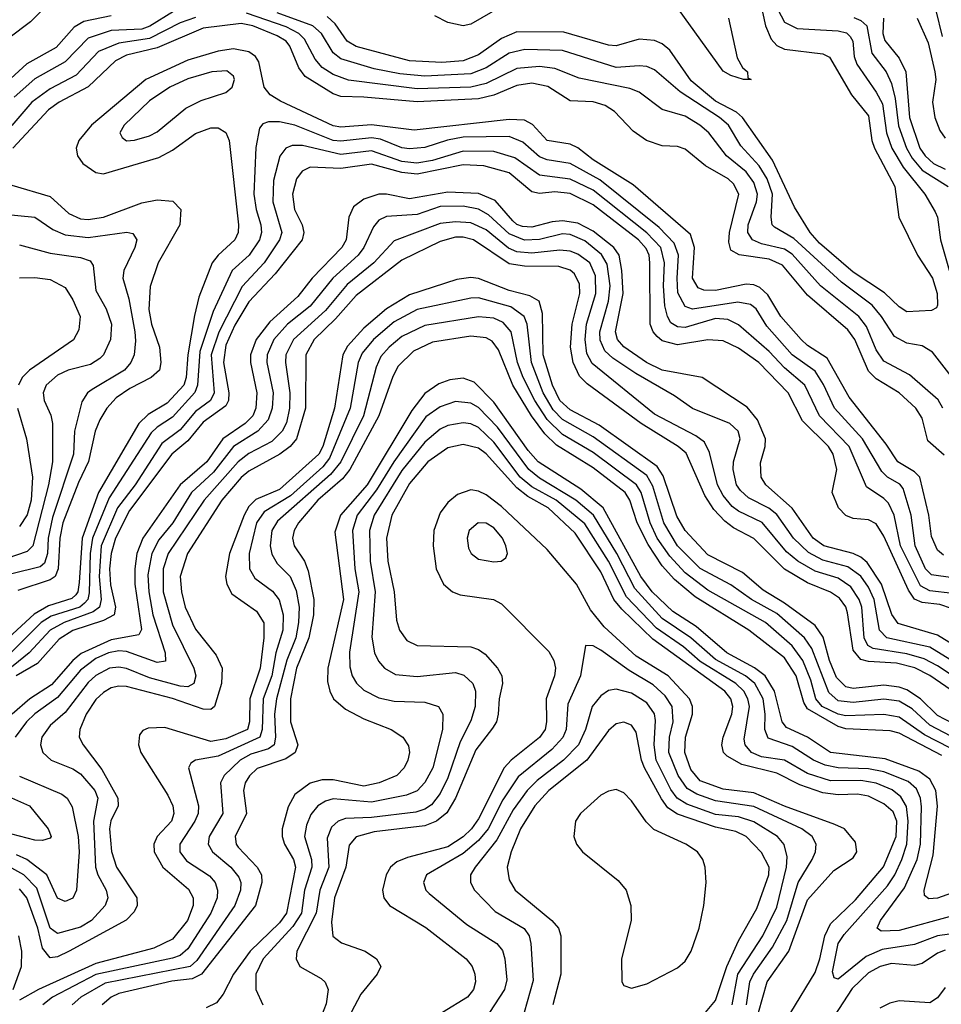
# Model space of a CAD drawing. Header units: inches. Extents: x 501365 to 657855, y 482276 to 547543.
# Tile 287 of 656: x 593771 to 596180, y 486291 to 488866. Entities that reach past the tile are written whole.
import ezdxf

# ---------------------------------------------------------------- set-up
doc = ezdxf.new("R2010")
doc.units = ezdxf.units.IN
doc.header["$MEASUREMENT"] = 0
doc.layers.add('A5498', color=7, linetype='Continuous')

msp = doc.modelspace()

# ---------------------------------------------------------------- linework, layer by layer
at = {"layer": 'A5498', "color": 5}
for points, elevation in [([(595703.4, 488930), (595720.1, 488850), (595734.8, 488814.8), (595750, 488798.9), (595770, 488789.1), (595870, 488776.6), (595887.9, 488767.9), (595945.5, 488670), (595990, 488615.1), (595998, 488550), (596005, 488530), (596058.6, 488430), (596069.1, 488350), (596117.6, 488250), (596157.3, 488190), (596169.5, 488150), (596170, 488119.3), (596167.4, 488112.6), (596154, 488106), (596090, 488102.3), (596070, 488114.8), (596031.9, 488151.9), (595950, 488206), (595861.5, 488281.5), (595837.5, 488310), (595795.9, 488375.9), (595739.1, 488499.1), (595660.6, 488610), (595644.5, 488624.5), (595590, 488653.3), (595525.9, 488705.9), (595470, 488786.7), (595450, 488803), (595430, 488811.6), (595390, 488815.5), (595330, 488798.1), (595310, 488799.7), (595193.6, 488833.6), (595070, 488834.1), (595030, 488816.8), (594970, 488774.1), (594930, 488758.8), (594874, 488754), (594790, 488758.8), (594650, 488795.6), (594626.5, 488810), (594595.7, 488855.7), (594574.4, 488874.4)], 2320), ([(593850, 488912.3), (593799.1, 488860.9), (593742.2, 488817.8)], 2280), ([(594172.7, 488887.3), (594110.8, 488849.2), (594090, 488841.7), (594010, 488837.7), (593950, 488818.2), (593890, 488755.9), (593810, 488711.4), (593756.7, 488663.3)], 2340), ([(595030, 488900.4), (594950, 488854.7), (594929.8, 488849.8), (594890, 488858.5), (594856.4, 488876.4)], 2280), ([(595623.7, 488870), (595646, 488766), (595660.7, 488740.7), (595673, 488730), (595674.1, 488714.1), (595682.8, 488710), (595662.9, 488710), (595630, 488719.9), (595610, 488731.6), (595493.4, 488893.4)], 2280), ([(595752.7, 488892.7), (595770, 488859.8), (595803.4, 488843.4), (595910, 488837.4), (595931.8, 488831.8), (595941.9, 488821.9), (595948.4, 488810), (595952.5, 488770), (595959.1, 488750), (596010, 488676.4), (596025.9, 488645.9), (596036.5, 488570), (596050.4, 488530), (596080.4, 488480.4), (596136.9, 488410), (596163.9, 488363.9), (596169.7, 488349.7), (596177.7, 488290), (596216.3, 488156.3)], 2340), ([(596165.5, 488890), (596182, 488822)], 2440), ([(594010, 488875.9), (593938.6, 488861.4), (593913.5, 488846.5), (593866.2, 488793.8), (593789.5, 488750.5), (593726.8, 488693.2)], 2320), ([(594230, 488872), (594190, 488857.5), (594110, 488816.6), (594030, 488805.1), (593977, 488783), (593918.6, 488721.4), (593850, 488685.6), (593802.7, 488650), (593750, 488589.3)], 2360), ([(596183.6, 487850), (596171.7, 487871.7), (596097.1, 487937.1), (596030, 487972.8), (596010, 488002.7), (595984.2, 488064.2), (595964, 488090), (595864.6, 488170), (595790, 488253), (595770, 488265.7), (595710, 488279.8), (595686.2, 488290), (595674.2, 488310), (595675.5, 488330), (595697.3, 488390), (595699.3, 488410), (595690, 488440.5), (595670, 488468.2), (595618.8, 488510), (595572.7, 488570), (595548.9, 488590), (595510, 488613.4), (595450, 488631.4), (595390, 488677), (595365.9, 488685.9), (595233.6, 488713.6), (595170, 488738.1), (595130, 488743.4), (595070, 488738.9), (594990, 488699.4), (594950, 488689.5), (594810, 488685.4), (594630, 488707.8), (594590, 488723.2), (594561.4, 488741.4), (594543, 488763), (594515.3, 488815.3), (594500.8, 488830), (594467.4, 488847.4), (594363.5, 488883.5)], 2360), ([(596217.8, 487917.8), (596157, 487997), (596130, 488013.1), (596090, 488020.5), (596057.4, 488037.4), (596023.9, 488090), (595999.2, 488119.2), (595919.3, 488179.3), (595794.2, 488294.2), (595743.7, 488323.7), (595738, 488330), (595734.9, 488350), (595738.6, 488410), (595724.7, 488450), (595703.7, 488483.7), (595655.9, 488535.9), (595624.1, 488590), (595600.5, 488610), (595497.3, 488677.3), (595430, 488734.7), (595410, 488743.3), (595390, 488745.3), (595330, 488741), (595190, 488785.6), (595091.5, 488788.5), (595050, 488778.3), (594990, 488740.6), (594950, 488724.3), (594830, 488718.7), (594764.9, 488724.9), (594697.6, 488737.6), (594610, 488763.8), (594590, 488779.4), (594559.4, 488830), (594537.4, 488850), (594444.1, 488884.1)], 2340), ([(595951.6, 488871.6), (595970, 488864.4), (595985.7, 488850), (595998.3, 488778.3), (596035.9, 488730), (596050, 488699.5), (596059.7, 488659.8), (596068.5, 488588.5), (596088.7, 488530), (596103.7, 488503.7), (596130, 488472.9), (596198.3, 488430)], 2360), ([(596028.7, 488870), (596027.3, 488830), (596032, 488812), (596070, 488765.7), (596087.2, 488730), (596097, 488610), (596124.1, 488530), (596137.9, 488510), (596159.8, 488490), (596190, 488474.9)], 2380), ([(596117.1, 488870), (596145.8, 488805.8), (596163.2, 488730), (596166.1, 488710), (596156.9, 488650), (596163.5, 488610), (596176.4, 488576.4), (596190, 488556.4)], 2420), ([(596187.1, 487727.1), (596145.2, 487765.2), (596130, 487824.1), (596113.2, 487850), (596070, 487889.9), (596010, 487927.1), (595990, 487946.8), (595954, 488030), (595935.4, 488055.4), (595830, 488145.3), (595764.6, 488224.6), (595730, 488239.5), (595651.5, 488251.5), (595630, 488263.7), (595624.5, 488284.5), (595626.4, 488310), (595651, 488410), (595637, 488437), (595622.9, 488450), (595563.5, 488483.5), (595510, 488527.5), (595490, 488534.1), (595450, 488536.6), (595409.1, 488550), (595374.2, 488574.2), (595325.8, 488625.8), (595301.6, 488641.6), (595270, 488651.5), (595210, 488653.6), (595151.7, 488691.7), (595110, 488700), (595070, 488694.4), (595010, 488668.9), (594970, 488658.9), (594810, 488651), (594670, 488663.8), (594610, 488664.9), (594590, 488672), (594517.2, 488717.2), (594500.4, 488740.4), (594476.9, 488796.9), (594467, 488810), (594444.2, 488824.2), (594379.9, 488850), (594350, 488856.5), (594250, 488843.6), (594130, 488792.4), (594050, 488773), (594021.4, 488758.6), (593949.4, 488690.6), (593873.6, 488650), (593845.7, 488630), (593752.8, 488530)], 2380), ([(596185.6, 487465.6), (596170, 487479.3), (596154.2, 487514.2), (596147.6, 487570), (596123.6, 487670), (596110, 487684), (596066.3, 487710), (596036.1, 487756.1), (595939.1, 487879.1), (595881.3, 487981.3), (595830, 488014.4), (595813.9, 488030), (595760.1, 488090), (595726.9, 488146.9), (595705.6, 488165.6), (595690, 488172.5), (595670, 488174.2), (595590, 488158.2), (595559.2, 488159.2), (595544.5, 488164.5), (595530, 488190), (595534.4, 488270), (595524.4, 488304.4), (595374.4, 488434.4), (595270, 488499.3), (595230, 488530.8), (595210, 488540.2), (595150, 488549.9), (595111.6, 488591.6), (595090, 488603), (595050, 488605.4), (594802.4, 488577.6), (594690, 488591.1), (594610, 488584.9), (594590, 488588.6), (594452.9, 488652.9), (594425.4, 488670), (594409.6, 488690), (594395.7, 488755.7), (594387.6, 488770), (594370, 488782.4), (594330, 488790.2), (594290, 488784.2), (594210, 488760), (594100.7, 488710), (593958.2, 488590), (593925.6, 488550), (593918.5, 488530), (593921.6, 488510), (593936.2, 488490), (593970, 488466.5), (593990, 488463.2), (594134.2, 488505.8), (594170, 488525), (594230, 488568.2), (594270, 488583.1), (594290, 488582.9), (594310, 488570.8), (594318.2, 488550), (594342.7, 488330), (594341.7, 488310), (594333.1, 488290), (594289.3, 488250), (594273.7, 488230), (594239.1, 488140.9), (594227.5, 488092.5), (594210.3, 487990), (594205.7, 487930), (594199.4, 487910), (594156.5, 487863.5), (594106.6, 487833.4), (594082.5, 487810), (593976.7, 487630), (593933.7, 487510), (593926.1, 487393.9), (593922.8, 487370), (593917.6, 487362.4), (593907.1, 487352.9), (593846.3, 487333.7), (593808.2, 487311.8), (593730, 487239.2)], 2420), ([(596210, 487406.9), (596154.7, 487414.7), (596138.8, 487430), (596111.5, 487490), (596101.2, 487570), (596080.3, 487640.3), (596071.5, 487651.5), (596039.5, 487670), (596024.3, 487684.3), (595973.6, 487770), (595901, 487850), (595872.3, 487912.3), (595850, 487947.4), (595790, 487989.9), (595724.3, 488064.3), (595696.3, 488110), (595681.3, 488121.3), (595647.7, 488127.7), (595530, 488109.5), (595510, 488116.1), (595491.6, 488151.6), (595489.1, 488190), (595493.1, 488250), (595482, 488282), (595442.4, 488322.4), (595287.3, 488447.3), (595210, 488490.2), (595150, 488499.5), (595130, 488507.4), (595085.9, 488545.9), (595050, 488560.9), (594930, 488558.6), (594889, 488551), (594830, 488532), (594790, 488528.1), (594770, 488531.3), (594713.6, 488553.6), (594690, 488557.1), (594610, 488548.2), (594590, 488550.5), (594490, 488590.2), (594450, 488598.9), (594420.9, 488599.1), (594406.1, 488593.9), (594397.9, 488582.1), (594388.2, 488531.8), (594383.1, 488410), (594388.6, 488370), (594400.7, 488330), (594402.8, 488310), (594397.3, 488290), (594370.9, 488250), (594326, 488210), (594276.8, 488103.2), (594241.9, 487998.1), (594235.8, 487910), (594228.4, 487891.6), (594170, 487826.7), (594130, 487800.8), (594114.5, 487785.5), (594004.2, 487615.8), (593960.9, 487510), (593955.2, 487470), (593952.7, 487367.3), (593948.6, 487350), (593940, 487339.9), (593927.9, 487330), (593853.4, 487306.6), (593827.2, 487290), (593698.1, 487161.9)], 2440), ([(596210, 487365.9), (596150, 487372.1), (596125.2, 487385.2), (596073.7, 487490), (596056.5, 487570), (596041.6, 487601.6), (596030, 487614.3), (595984.1, 487644.1), (595939.5, 487750), (595861.9, 487830), (595823.6, 487910), (595770, 487955.9), (595730, 487998.5), (595650, 488068.5), (595621.8, 488081.8), (595590, 488084.9), (595510, 488060.8), (595490, 488063), (595473.3, 488073.3), (595463.8, 488090), (595457.6, 488117.6), (595453.8, 488170), (595456.1, 488230), (595446.6, 488270), (595410, 488309), (595270, 488420.2), (595210, 488449), (595130, 488459.1), (595065.2, 488505.2), (595010, 488521.4), (594930, 488522.6), (594850, 488498.3), (594808.8, 488491.2), (594770, 488495.7), (594690, 488523), (594610, 488513.8), (594510, 488537), (594483.1, 488536.9), (594466.7, 488530), (594450.9, 488509.1), (594434.3, 488445.7), (594432.7, 488390), (594456.2, 488310), (594450.1, 488290), (594409.5, 488230), (594352, 488168), (594290.9, 488049.1), (594271.7, 487990), (594278.9, 487890), (594269.7, 487870.3), (594230, 487841.5), (594190, 487793.8), (594142.6, 487757.4), (594072.6, 487650), (594026.6, 487590), (593984.1, 487490), (593978.6, 487410), (593983.4, 487350), (593979, 487330), (593962.6, 487317.4), (593886.7, 487290), (593850.4, 487269.6), (593795.1, 487210), (593721.1, 487150)], 2460), ([(596206.3, 487326.3), (596176.4, 487336.4), (596130, 487341.9), (596110, 487350.7), (596093.9, 487373.9), (596030, 487515.7), (596010, 487547.9), (595990, 487557.9), (595950, 487562), (595930, 487569.9), (595911, 487590), (595894.8, 487630), (595907, 487690), (595897.6, 487730), (595885.3, 487750), (595817.4, 487817.4), (595780.1, 487890), (595703.3, 487970), (595650, 488006.9), (595610, 488026.2), (595570, 488029), (595490, 488016.2), (595450, 488026.6), (595437.3, 488037.3), (595426.5, 488050), (595419.2, 488070), (595418.2, 488230), (595416.2, 488250), (595408.1, 488268.1), (595388.2, 488290), (595270, 488381.7), (595210, 488412), (595170, 488416), (595130, 488411.3), (595110, 488416.1), (595050, 488465.6), (594984.1, 488484.1), (594930, 488486.4), (594810, 488462.3), (594770, 488466.3), (594690, 488488.4), (594610, 488477.3), (594530, 488480.4), (594509.6, 488470.4), (594494.6, 488450), (594483.8, 488410), (594488.9, 488370), (594508.8, 488330), (594513.9, 488310), (594509.2, 488290), (594438.4, 488201.6), (594370, 488128.1), (594333.1, 488066.9), (594310, 488014.7), (594303.9, 487970), (594317.5, 487890), (594316.2, 487870), (594310, 487856.3), (594250, 487813.9), (594210, 487764.4), (594168.8, 487730), (594057.8, 487582.2), (594021.2, 487510), (594009.9, 487470), (594005.9, 487430), (594007.8, 487387.8), (594021.4, 487330), (594018.1, 487310), (593990, 487294.8), (593910, 487269), (593873.5, 487246.5), (593817.2, 487182.8), (593761.3, 487150)], 2480), ([(593750, 488433.6), (593850, 488403.5), (593899.6, 488359.6), (593930, 488345.6), (593950, 488343.5), (593990, 488349.4), (594090, 488386.9), (594130, 488395), (594171.5, 488391.5), (594191.8, 488370), (594189.6, 488330), (594132.4, 488230), (594111.5, 488168.5), (594108.6, 488108.6), (594115.6, 488070), (594135.9, 488010), (594140.1, 487970), (594136.1, 487950), (594114.7, 487930), (594058.3, 487901.7), (594022.7, 487877.3), (593998.1, 487850), (593980.5, 487819.5), (593967.7, 487790), (593951, 487711), (593924.1, 487655.9), (593883.9, 487550), (593875.9, 487510), (593871.6, 487430), (593863.3, 487410), (593850, 487401.1), (593766.2, 487373.8)], 2380), ([(596290, 487182.3), (596170, 487256.5), (596067.4, 487287.4), (596050.4, 487310.4), (596023.6, 487390), (595986.5, 487446.5), (595970, 487461), (595950, 487469.8), (595872.5, 487490), (595845.4, 487510), (595790, 487588.6), (595721.3, 487650), (595709.5, 487670), (595707.2, 487707.2), (595719.8, 487750), (595720.2, 487770), (595699.7, 487819.7), (595672.7, 487852.7), (595554.5, 487930), (595450, 487950), (595409.2, 487969.2), (595350.3, 488010.3), (595333.8, 488030), (595328.4, 488050), (595348.4, 488150), (595345.2, 488210), (595337.9, 488250), (595323.8, 488270), (595270, 488313.4), (595230, 488334.4), (595190, 488340.2), (595162.3, 488337.7), (595110, 488323.6), (595085.1, 488325.1), (595070, 488330.2), (595059.8, 488339.8), (595013.7, 488393.7), (594970, 488411.5), (594890, 488415.4), (594790, 488397.7), (594730, 488410), (594710, 488409.9), (594670, 488396.5), (594643.8, 488376.3), (594631.5, 488350), (594624.2, 488290), (594613, 488270), (594535.2, 488190), (594498, 488142), (594424.3, 488075.7), (594388.6, 488030), (594374.5, 487990), (594374.1, 487970), (594390.7, 487890), (594388.4, 487850), (594380, 487830), (594360.6, 487810), (594301.6, 487770), (594259.9, 487710), (594190.3, 487650), (594092.8, 487510), (594077.3, 487470), (594071.3, 487430), (594071.9, 487390), (594088.9, 487271.1), (594082.2, 487257.8), (594010, 487244.7), (593931.5, 487208.5), (593909.4, 487190), (593853.6, 487126.4), (593797.6, 487090), (593751.4, 487050)], 2520), ([(596270, 487151.2), (596150, 487224.8), (596038, 487250), (596018.5, 487270), (596004.4, 487350), (595990, 487381.7), (595970, 487410.5), (595935.7, 487435.7), (595870, 487452.9), (595833, 487473), (595793.8, 487510), (595750, 487571.8), (595728.7, 487588.7), (595675.7, 487615.7), (595654.7, 487634.7), (595644.9, 487650), (595635.6, 487690), (595637.2, 487710), (595654.6, 487770), (595649.4, 487790), (595626.8, 487810), (595530, 487849.1), (595482.9, 487882.9), (595381.1, 487941.1), (595321, 487981), (595300.4, 488000.4), (595288.2, 488028.2), (595286.9, 488050), (595309.8, 488130), (595314.2, 488170), (595306.7, 488226.7), (595292.1, 488252.1), (595247.9, 488287.9), (595210, 488304.2), (595190, 488305.7), (595130, 488291.7), (595090, 488289.6), (595050, 488305.8), (594995.9, 488355.9), (594970, 488370.4), (594930, 488378.1), (594870, 488377.8), (594810, 488356.5), (594730, 488351.7), (594710, 488341.8), (594695.5, 488324.5), (594670.4, 488270), (594655.6, 488250), (594589.3, 488190), (594530, 488117), (594470.4, 488069.6), (594435.5, 488030), (594417.7, 487990), (594417.1, 487970), (594433.1, 487890), (594431, 487850), (594420.6, 487819.4), (594393.3, 487790), (594330, 487750.2), (594277.4, 487682.6), (594220.2, 487630), (594170.7, 487550), (594134.2, 487505.8), (594116.4, 487470), (594106.1, 487414), (594108.7, 487370), (594118.6, 487310), (594151.3, 487210), (594151.8, 487188.2), (594130, 487185.2), (594050, 487213.5), (594030, 487215.3), (594002.9, 487210), (593970, 487195.4), (593930, 487165.2), (593870, 487093.3), (593810, 487050.7), (593788.5, 487030), (593758.5, 486990)], 2540), ([(593730, 488357.8), (593810, 488349.7), (593857.3, 488317.3), (593890, 488303.4), (593950, 488296.3), (594050.4, 488310.5), (594066.8, 488306.8), (594076.8, 488290), (594071.6, 488270), (594042.8, 488210), (594040.6, 488190), (594056.2, 488136.2), (594071.5, 488050), (594073.9, 488026.1), (594069.7, 487990), (594061.3, 487970), (594044.9, 487950), (593960.6, 487899.4), (593948.3, 487890), (593933.5, 487866.5), (593913.6, 487790), (593911.8, 487730), (593856.1, 487563.9), (593844.8, 487510), (593843.1, 487470), (593835.3, 487444.7), (593824.4, 487435.6), (593750, 487416.7)], 2360), ([(596258.2, 487118.2), (596170, 487176.6), (596134.8, 487194.8), (596090, 487207.7), (596001.5, 487221.5), (595987.8, 487230), (595978.7, 487250), (595972.1, 487330), (595965.5, 487350), (595943.2, 487383.2), (595910, 487405.6), (595850, 487423.7), (595804.6, 487450), (595774.9, 487474.9), (595711.5, 487551.5), (595650, 487580.7), (595633.3, 487593.3), (595610, 487621.4), (595594.8, 487650), (595574.1, 487734.1), (595561, 487761), (595538.1, 487778.1), (595430, 487834.3), (595267, 487967), (595253.3, 487993.3), (595248.6, 488030), (595252.2, 488070), (595277.3, 488150), (595276.1, 488196.1), (595261.6, 488230), (595230, 488253.3), (595210, 488260.6), (595183.2, 488263.2), (595110, 488255.3), (595070, 488258.8), (595048.9, 488268.9), (594990, 488316.4), (594950, 488335), (594910, 488337.9), (594870, 488333), (594750, 488288.1), (594696.6, 488230), (594626.4, 488173.6), (594570, 488105.7), (594486.9, 488030), (594466.8, 487990), (594465.6, 487970), (594476.8, 487890), (594476.1, 487850), (594468.2, 487811.8), (594457.3, 487790), (594430, 487762.9), (594370, 487731.3), (594342, 487710), (594252.7, 487610), (594159.2, 487470), (594145.6, 487430), (594146, 487370), (594170, 487283.5), (594226.2, 487170), (594231.1, 487150), (594226, 487130), (594210, 487121.8), (594190, 487122.8), (594110, 487145), (594050, 487169.7), (594030, 487172.9), (594005.6, 487170), (593970, 487150.7), (593950, 487133), (593890, 487054.7), (593850, 487020.1), (593828.9, 486990), (593824.9, 486970), (593830.8, 486950), (593852.7, 486930), (593910, 486907), (593930, 486894.4), (593967.2, 486850), (593975.1, 486830), (593963.7, 486770), (593969.1, 486650), (593974.6, 486630), (593996.9, 486590), (594001.1, 486570), (593994.4, 486550), (593958.1, 486510), (593930, 486493.2), (593870, 486476.7), (593850, 486490.8), (593815.3, 486595.3), (593781.9, 486630), (593750, 486647.5)], 2560), ([(596233.4, 487093.4), (596150, 487150.9), (596110.8, 487170.8), (596063.2, 487183.2), (595990, 487187.5), (595970, 487192.6), (595950, 487217.3), (595934.9, 487314.9), (595930, 487330.4), (595913.5, 487353.5), (595890, 487369.2), (595830, 487393.2), (595770, 487429), (595690, 487509.4), (595637.2, 487537.2), (595614.4, 487554.4), (595585.2, 487585.2), (595562.2, 487622.2), (595512.6, 487732.6), (595492.3, 487750), (595395.8, 487810), (595253.8, 487913.8), (595234.2, 487934.2), (595217.4, 487970), (595210.9, 488010), (595215.1, 488070), (595235.4, 488150), (595234.5, 488174.5), (595221.2, 488201.2), (595210, 488211.4), (595180.4, 488220.4), (595090, 488221.5), (595050, 488227.5), (594956.9, 488290), (594930, 488297.5), (594910, 488297.5), (594870, 488286.4), (594770, 488237.1), (594650, 488144.7), (594596.2, 488083.8), (594540.4, 488030), (594519, 487990), (594517.5, 487850), (594494.4, 487770), (594477.9, 487750), (594450.4, 487730), (594370, 487685.7), (594350, 487668.6), (594299.4, 487610), (594209.2, 487470), (594190.1, 487410), (594193.6, 487370), (594203.6, 487330), (594230, 487272.2), (594284.2, 487204.2), (594299.7, 487170), (594298.5, 487130), (594280.3, 487070), (594270, 487062.6), (594250, 487062.9), (594170, 487090.9), (594050, 487122), (594030, 487123.1), (594010, 487118.7), (593990, 487107), (593970, 487088), (593944.3, 487050), (593927.8, 487010), (593926.5, 486990), (593936.3, 486970), (593985.7, 486905.7), (594027.7, 486830), (594028, 486810), (594009.1, 486770.9), (594005.8, 486750), (594011.1, 486691.1), (594023.4, 486650), (594077, 486570), (594077.5, 486550), (594070, 486533.2), (594049.1, 486510.9), (593900.5, 486430), (593870, 486415.5), (593850, 486412.4), (593830, 486438.1), (593817.9, 486490), (593789.4, 486569.4), (593770, 486593.6)], 2580), ([(593770, 488277.7), (593850, 488255.7), (593930, 488244.6), (593955.1, 488235.1), (593963.2, 488223.2), (593970, 488157.8), (593996.5, 488110), (594011.1, 488070), (594008.4, 488030), (593990.1, 487990), (593980.2, 487979.8), (593955.5, 487964.5), (593897.8, 487950), (593870, 487936.2), (593840.1, 487910), (593832.5, 487890), (593835, 487870), (593851.9, 487831.9), (593856.4, 487810), (593856.1, 487710), (593846.1, 487650), (593805.5, 487490), (593790, 487475.2), (593711.3, 487448.7)], 2340), ([(593770, 488191.4), (593810, 488192.1), (593850, 488186.7), (593890, 488165.5), (593910, 488133.8), (593928.4, 488090), (593925.3, 488054.7), (593911.2, 488028.8), (593796.3, 487950), (593777.6, 487930), (593767.2, 487910)], 2320), ([(596270, 486994), (596170, 487046.2), (596125.5, 487090), (596090, 487113.4), (596070, 487120.6), (596030, 487125.7), (595950, 487117.5), (595930, 487121.1), (595906.1, 487146.1), (595887.5, 487190), (595871, 487251), (595850, 487281.8), (595770, 487340.4), (595714.3, 487374.3), (595660.3, 487420.3), (595570, 487466.8), (595510, 487529.9), (595488.2, 487568.2), (595452.9, 487672.9), (595437.3, 487697.3), (595285.8, 487805.8), (595210, 487846), (595183.2, 487870), (595163.5, 487910), (595139.4, 487990), (595137.8, 488097.8), (595129, 488130), (595104, 488144), (595050, 488158), (594970, 488189.2), (594950, 488192.3), (594913.5, 488186.5), (594790, 488146.7), (594729.8, 488110.2), (594670, 488059.4), (594627.4, 488012.6), (594615.2, 487990), (594593.6, 487850), (594563.1, 487750), (594552.6, 487730), (594450, 487637.3), (594388.4, 487611.6), (594370, 487592.8), (594357.2, 487570), (594319.4, 487470), (594309.1, 487410), (594311.9, 487390), (594325, 487365), (594390, 487319.1), (594408.8, 487288.8), (594409.3, 487250), (594399.3, 487170), (594372.8, 487090), (594371.7, 487030), (594366.3, 487010), (594310, 486985.2), (594270, 486978.1), (594150, 487015), (594107, 487013), (594092.6, 487007.4), (594083.7, 486996.2), (594081.3, 486970), (594087.1, 486950), (594158.1, 486838.1), (594170.8, 486810), (594173.7, 486790), (594167.6, 486770), (594130.1, 486730), (594121.2, 486710), (594122.6, 486690), (594145.3, 486650), (594212.4, 486592.4), (594224, 486570), (594224.3, 486550), (594209.8, 486510), (594170, 486461.4), (594121.6, 486438.4), (593970, 486397.8), (593819.5, 486330), (593770, 486302)], 2620), ([(596223.2, 486983.2), (596150, 487021), (596103.8, 487063.8), (596070, 487083.6), (596030, 487089.4), (595950, 487080.8), (595910, 487085.1), (595886.4, 487106.4), (595841.9, 487221.9), (595822.5, 487250), (595750, 487313.2), (595683.5, 487350), (595630, 487388.5), (595550, 487430.7), (595490, 487490.5), (595454.3, 487550), (595426.1, 487646.1), (595410, 487673.7), (595270, 487775), (595190, 487821), (595165.5, 487845.5), (595139.2, 487890), (595108.4, 487970), (595097.2, 488070), (595089.6, 488090), (595054.9, 488114.9), (594970, 488138.5), (594950, 488137.9), (594810, 488108.3), (594750, 488076.1), (594695.3, 488030), (594665.9, 487994.1), (594655.6, 487970), (594634.3, 487850), (594580.9, 487719.1), (594562.8, 487697.2), (594479.1, 487620.9), (594410, 487579.3), (594390, 487550), (594370.4, 487470.4), (594371.9, 487430), (594385.5, 487405.6), (594431.8, 487371.8), (594449.3, 487349.4), (594459.5, 487310), (594458.5, 487270), (594440.7, 487210), (594429.5, 487150), (594407.6, 487090), (594404.4, 487010), (594398.7, 486990), (594290, 486940.5), (594230.1, 486929.9), (594218.1, 486921.9), (594212.3, 486910), (594237.8, 486810), (594237.1, 486790), (594228.6, 486770), (594189, 486710), (594189.3, 486690), (594206.7, 486666.7), (594267, 486626.9), (594281.4, 486610), (594288.1, 486590), (594286.7, 486570), (594270.3, 486530), (594210, 486436.5), (594190, 486419.1), (594170, 486411.6), (593970, 486369.5), (593856.2, 486310), (593831.5, 486290)], 2640), ([(596202.2, 486962.2), (596136.3, 486996.3), (596070, 487042), (596030, 487048.7), (595930, 487045.3), (595910, 487049.7), (595868.2, 487070), (595852.4, 487090), (595839.3, 487139.3), (595817.9, 487190), (595790, 487228.6), (595720.1, 487290), (595570, 487374.7), (595510, 487420), (595470, 487463.1), (595436.9, 487510), (595418.5, 487550), (595395.8, 487630), (595383.2, 487650), (595270, 487734), (595190, 487781), (595150, 487820.2), (595117, 487870), (595086.8, 487930), (595072.5, 487970), (595055.7, 488050), (595034.4, 488074.4), (595010, 488085.2), (594970, 488089.4), (594830, 488066.5), (594770, 488037.2), (594736.7, 488010), (594715, 487985), (594702.5, 487957.4), (594669.2, 487830), (594610.5, 487709.5), (594583.2, 487676.8), (594445, 487555), (594429.8, 487530), (594425.9, 487490), (594430, 487468.4), (594443.6, 487443.6), (594477.7, 487410), (594493.8, 487373.8), (594501.3, 487330), (594499.9, 487290), (594492.3, 487250), (594468.8, 487191.2), (594442, 487090), (594436.9, 487050), (594439.7, 486990), (594435.6, 486970), (594421, 486959), (594374.9, 486945.1), (594346.7, 486930), (594305.2, 486890), (594295.6, 486870), (594301.4, 486790), (594266.4, 486730), (594263.1, 486710), (594274.4, 486690), (594322.9, 486650), (594343.7, 486623.7), (594349.1, 486610), (594347.8, 486590), (594333.2, 486550), (594233.8, 486406.2), (594216.2, 486390), (593993.8, 486346.2), (593930.8, 486310), (593908.2, 486290)], 2660), ([(596181.8, 486941.8), (596070, 487000.4), (596046.6, 487006.6), (595930, 487011.8), (595910, 487017.6), (595830, 487063.6), (595820.5, 487080.5), (595800.2, 487150), (595770, 487197.3), (595677, 487270), (595536.6, 487356.6), (595482.2, 487402.2), (595450, 487437.9), (595413.3, 487493.3), (595385, 487550), (595365.8, 487610), (595353.2, 487630), (595270, 487693.8), (595173.8, 487753.8), (595143.3, 487783.3), (595108.8, 487830), (595060.1, 487910), (595022.7, 488002.7), (595005.8, 488025.8), (594990, 488034.1), (594950, 488038.4), (594850, 488022.9), (594800.5, 487999.5), (594760.3, 487959.7), (594746.6, 487933.4), (594709.4, 487830), (594633.9, 487690), (594614.4, 487665.6), (594549.8, 487610), (594499.5, 487550), (594488.2, 487530), (594484.1, 487510), (594488.1, 487490), (594515.6, 487450), (594524.6, 487424.6), (594539.8, 487350), (594538.6, 487310), (594526.4, 487250), (594494.4, 487170), (594479, 487090), (594478.8, 487030), (594498.1, 486970), (594491.2, 486950), (594466.7, 486933.3), (594391.9, 486908.1), (594371.5, 486888.5), (594360.5, 486870), (594355.5, 486850), (594363.5, 486790), (594334, 486730), (594336.5, 486710), (594342, 486702), (594391.6, 486650), (594402.8, 486630), (594403.9, 486610), (594387.1, 486550), (594245.9, 486370), (594221.9, 486358.1), (594168.6, 486351.4), (594030, 486319.8), (594009.7, 486310), (593986.2, 486290)], 2680), ([(596270, 486604.2), (596170, 486568.9), (596147.1, 486567.1), (596136.1, 486576.1), (596134.9, 486590), (596158.7, 486681.3), (596170.4, 486809.6), (596165.5, 486850), (596150, 486879.9), (596121.1, 486901), (596033, 486933), (595890, 486950), (595830, 486990.2), (595774.9, 487014.9), (595763.6, 487030), (595743.8, 487110), (595719.2, 487150), (595691.4, 487171.4), (595619.2, 487210), (595538.9, 487278.9), (595478.1, 487318.1), (595424.5, 487370), (595394.8, 487410), (595295.7, 487590), (595238, 487638), (595126.2, 487710), (595099.7, 487739.7), (595010, 487865.8), (594958.4, 487918.4), (594930, 487928.7), (594895.3, 487924.7), (594866.3, 487913.7), (594830, 487888.3), (594795.8, 487844.2), (594678.8, 487650), (594609.8, 487570), (594594.4, 487525.6), (594616.8, 487350), (594576.7, 487170), (594575.7, 487135.7), (594581.1, 487110), (594591, 487090), (594622.7, 487062.7), (594670, 487037.9), (594742, 487010), (594772, 486990), (594787.1, 486967.1), (594789.5, 486950), (594785.4, 486930), (594776.1, 486910), (594756.6, 486890), (594710.2, 486870), (594670, 486861.8), (594590, 486878.3), (594561.5, 486878.5), (594530, 486869.9), (594490, 486839.9), (594472.4, 486807.6), (594457.2, 486750), (594456.7, 486730), (594462.8, 486710), (594486.2, 486670), (594491.7, 486650), (594468.6, 486530), (594450, 486504.4), (594373.3, 486430), (594329.4, 486370), (594302.6, 486317.4), (594285.3, 486294.7), (594258, 486282)], 2720), ([(596210, 486523), (596070, 486484.4), (596022.5, 486482.5), (596012.6, 486490), (596021.4, 486510), (596084, 486596), (596117.1, 486670), (596125.3, 486710), (596128, 486808), (596125.9, 486830), (596115.1, 486855.1), (596093.5, 486873.5), (596030, 486899.1), (595990, 486907.3), (595910, 486909.3), (595876.4, 486916.4), (595845.6, 486930), (595790, 486965.3), (595727.4, 486987.4), (595718.5, 487010), (595719.7, 487050), (595714.1, 487090), (595692.4, 487130), (595667.9, 487150), (595590, 487193), (595525.4, 487250), (595450, 487300.6), (595378.8, 487378.8), (595332.1, 487470), (595270.8, 487570.8), (595224.9, 487610), (595130, 487667.1), (595101.3, 487690), (595020.1, 487800.1), (594970, 487852.1), (594950, 487863.6), (594910, 487867.6), (594870, 487853.8), (594832.8, 487827.2), (594748.8, 487710), (594703.7, 487636.3), (594652.9, 487570), (594640.4, 487530), (594646.6, 487430), (594657, 487370), (594632.5, 487212.5), (594633.7, 487173.7), (594640.1, 487150), (594650.9, 487130.9), (594670, 487112.5), (594710, 487093), (594750, 487083.8), (594830, 487081.6), (594866, 487070), (594876.8, 487050), (594876.2, 487010), (594851.1, 486910), (594830, 486870.9), (594810, 486849.9), (594781.9, 486838.1), (594690, 486820.3), (594590, 486828.4), (594570, 486822.9), (594550.1, 486810), (594532.2, 486787.8), (594520.2, 486759.8), (594515.6, 486730), (594533.8, 486670), (594534.7, 486650), (594515.7, 486590), (594507.2, 486530), (594485.1, 486494.9), (594407.5, 486410), (594388.2, 486370), (594387.7, 486330), (594406, 486290)], 2740), ([(593764.8, 487850), (593788.4, 487770), (593804.1, 487670), (593800.5, 487610), (593790, 487571), (593770, 487540.7)], 2320), ([(596270, 486484.1), (596170, 486470), (596110, 486447.3), (596025.1, 486434.9), (595983.4, 486416.6), (595910, 486357.3), (595900.2, 486360.2), (595895.9, 486375.9), (595910.7, 486450), (595925.8, 486474.2), (596039, 486601), (596058.7, 486630), (596077.2, 486670), (596089.8, 486710.2), (596093.6, 486770), (596088.7, 486808.7), (596074.1, 486834.1), (596051.7, 486851.7), (596009.5, 486869.5), (595970, 486876.5), (595890, 486875.3), (595830, 486895.1), (595770, 486929.3), (595710, 486938.7), (595683.6, 486950), (595667.2, 486970), (595664.8, 486984.8), (595678.3, 487070), (595674.2, 487090), (595663.4, 487110), (595642.7, 487130), (595550, 487187.3), (595506, 487226), (595435.1, 487275.1), (595357, 487357), (595309.9, 487449.9), (595247.9, 487547.9), (595173.4, 487610), (595110, 487644.9), (595079, 487670), (595010, 487761.4), (594970, 487799.4), (594950, 487809.1), (594930, 487812.2), (594890, 487804.5), (594870, 487795.7), (594830, 487761.6), (594770, 487687.6), (594697.2, 487570), (594684.9, 487530), (594687, 487450), (594700, 487370), (594691.7, 487251.7), (594698, 487210), (594708.3, 487188.3), (594724.1, 487170), (594753.5, 487153.5), (594810, 487148.4), (594910, 487158.7), (594932.2, 487152.2), (594955.6, 487130), (594961.9, 487110), (594961.7, 487070), (594950, 487032.2), (594922, 486978), (594890, 486883.4), (594870, 486842.2), (594847.5, 486812.5), (594830, 486801.2), (594805.9, 486794.1), (594690, 486780), (594622.8, 486777.3), (594603.3, 486770), (594585.7, 486754.3), (594574.5, 486725.5), (594578.7, 486650), (594555.4, 486590), (594546.1, 486530), (594495.3, 486430), (594493.3, 486410), (594503.2, 486390), (594558.6, 486358.6), (594569.4, 486349.4), (594577.4, 486330), (594572.2, 486292.2), (594547.3, 486230)], 2760), ([(595787, 486270), (595850, 486374.6), (595862.7, 486410), (595875.3, 486470), (595890, 486501.5), (595955.4, 486564.6), (596029.1, 486650.9), (596061.7, 486730), (596063.4, 486770), (596054.4, 486794.4), (596030, 486815.6), (595990, 486835.6), (595961.1, 486841.1), (595910, 486838.8), (595870, 486844.3), (595810, 486865.4), (595750, 486895.5), (595658.4, 486918.4), (595620, 486940), (595611, 486950), (595606.6, 486970), (595609.4, 486990), (595632.8, 487050), (595634.6, 487070), (595629.4, 487090), (595614.4, 487110), (595426.3, 487246.3), (595344.9, 487324.9), (595324, 487350), (595290, 487422.3), (595223.1, 487523.1), (595152, 487590), (595099.2, 487619.2), (595070, 487641.6), (594990, 487730.5), (594970, 487745.6), (594930, 487755.1), (594890, 487746.7), (594837.7, 487710), (594790, 487653.5), (594743.5, 487570), (594730, 487510), (594733.2, 487450), (594749.8, 487370), (594755.6, 487295.6), (594763.3, 487270), (594782.5, 487242.5), (594809.7, 487229.7), (594950, 487226), (594970, 487219.5), (594987.2, 487207.2), (595019.9, 487170), (595030.8, 487150), (595032.7, 487130), (595024, 487090), (595021.3, 487050), (595017.1, 487030), (595007.1, 487013), (594962.9, 486957.1), (594910, 486830), (594887.6, 486792.4), (594860.5, 486770), (594830, 486757.9), (594697.5, 486742.5), (594650.5, 486729.5), (594632.4, 486707.6), (594623.2, 486650), (594593.6, 486570), (594586, 486506), (594589.7, 486469.7), (594612.3, 486452.3), (594674.3, 486430), (594703.8, 486410), (594714.4, 486390), (594705.1, 486370), (594662.5, 486317.5), (594637.4, 486270)], 2780), ([(595701.7, 486270), (595724.4, 486350), (595781.8, 486430), (595830, 486564.6), (595898.8, 486641.2), (595950, 486674), (595959.2, 486690), (595955.5, 486715.5), (595926.6, 486750), (595901.8, 486761.8), (595770, 486809.8), (595690, 486844.5), (595610, 486854.2), (595550, 486875.7), (595525.3, 486905.3), (595509.3, 486950), (595511.3, 486990), (595530, 487050), (595529.7, 487070), (595521.8, 487090), (595465.6, 487150), (595382.1, 487202.1), (595298.3, 487278.2), (595263, 487323), (595226.7, 487390), (595150, 487480.8), (595030, 487593.3), (594990, 487623.8), (594970, 487633.5), (594950, 487636.3), (594915.5, 487624.5), (594890, 487603.4), (594870, 487576.3), (594853, 487530), (594851.2, 487490), (594859.9, 487430), (594878.9, 487390), (594902.3, 487370), (594922.1, 487362.1), (595009.7, 487349.7), (595030, 487338.9), (595153.6, 487213.6), (595167.5, 487190), (595171.4, 487170), (595168.4, 487150), (595147, 487090), (595148, 487030), (595144, 487010), (595130, 486989), (595055.6, 486930), (595037.5, 486910), (594970, 486775.9), (594951.7, 486750), (594930, 486728.9), (594890, 486703.2), (594784.5, 486675.5), (594756.4, 486663.6), (594740.5, 486650), (594728.6, 486630), (594719, 486590), (594722.9, 486570), (594737.4, 486550), (594832.2, 486492.2), (594937.7, 486410), (594953.9, 486390), (594960.6, 486370), (594962.3, 486350), (594957.2, 486330), (594941.7, 486310), (594876, 486270)], 2820), ([(595670.9, 486290), (595679.4, 486350), (595689.1, 486370), (595739, 486441), (595776.5, 486510), (595805.7, 486610), (595842.4, 486670), (595851.4, 486690), (595853.1, 486710), (595842.8, 486730), (595815.7, 486750), (595690, 486808.4), (595590, 486823.5), (595540.7, 486840.7), (595515.7, 486855.7), (595492.5, 486890), (595467.8, 486950), (595469.2, 486990), (595479.4, 487030), (595476.2, 487070), (595457.8, 487097.8), (595426.7, 487126.7), (595363.9, 487163.9), (595290, 487217.3), (595270, 487228.3), (595250.3, 487229.7), (595236.6, 487150), (595203.7, 487076.3), (595199.5, 487010), (595190.8, 486989.2), (595162.1, 486957.9), (595073.7, 486886.3), (595033.9, 486826.1), (594995.5, 486750), (594970, 486719.4), (594930, 486685.5), (594834, 486630), (594826.1, 486610), (594832.8, 486590), (594841, 486581), (594940, 486500.1), (595018.3, 486450), (595032.5, 486432.4), (595038.9, 486410), (595044.4, 486355.6), (595038.5, 486330), (594998.7, 486270)], 2840), ([(595632.9, 486290), (595648, 486370), (595713.3, 486470), (595750, 486545.1), (595775, 486650), (595777.1, 486677.1), (595769.4, 486709.4), (595751.6, 486730), (595690, 486768.6), (595650, 486781.3), (595590, 486787.6), (595514.4, 486814.4), (595489.7, 486830), (595473, 486853), (595434.3, 486930), (595429.1, 486970), (595433.2, 487033.2), (595430, 487050.5), (595410, 487079.4), (595370, 487105.2), (595330, 487115.8), (595310, 487111.9), (595290, 487098.1), (595267.4, 487070), (595250.3, 487010), (595231.6, 486970), (595192.5, 486930), (595123.3, 486876.7), (595097.5, 486850), (595060.6, 486799.4), (595018.3, 486721.7), (594961, 486650), (594949.6, 486629.6), (594949.5, 486610), (594959.3, 486590), (595013.9, 486534), (595089.5, 486489.5), (595102.5, 486470), (595107, 486450), (595113.2, 486353.2), (595089.6, 486270)], 2860), ([(595563.4, 486270), (595590, 486301.3), (595619.5, 486390), (595650, 486457.3), (595698.2, 486541.8), (595729.1, 486630), (595730.4, 486650), (595710, 486688.4), (595670, 486730.5), (595643, 486743), (595590, 486754.3), (595490, 486788.3), (595465.4, 486805.4), (595448.3, 486828.3), (595404.5, 486910), (595396.6, 486930), (595382.6, 487002.6), (595370, 487021.6), (595350, 487029.4), (595330, 487024.8), (595310, 487007.7), (595253.4, 486930), (595154.4, 486850), (595117.4, 486810), (595079.9, 486750), (595055.2, 486690), (595044.7, 486650), (595050, 486616.9), (595065.8, 486590), (595162.2, 486510), (595178.9, 486490), (595185.2, 486470), (595185.4, 486370), (595164.1, 486290)], 2880), ([(593770, 486887.5), (593881.1, 486841.1), (593895, 486830), (593908.1, 486808.1), (593923.3, 486730), (593925.9, 486690), (593919.4, 486590), (593910, 486569.2), (593890, 486560.5), (593870, 486569.2), (593841.5, 486630), (593789.7, 486669.7), (593762.5, 486682.5)], 2540), ([(593709, 486849), (593796.8, 486810), (593845, 486750), (593852.6, 486730), (593850, 486726), (593830, 486719.5), (593810, 486720.6), (593750, 486736.3)], 2520), ([(593754.1, 486330), (593775.3, 486390), (593776, 486430), (593768.2, 486470)], 2620), ([(596190, 486433.1), (596170, 486424.9), (596130, 486397.8), (596110, 486393), (596050, 486398), (596020.4, 486390), (595990, 486373.5), (595947.3, 486332.7), (595899.7, 486260.3)], 2780), ([(596190, 486335.3), (596170, 486308.2), (596150, 486295.5), (596070, 486300.1), (596045.8, 486294.2), (596019.1, 486280.9)], 2820)]:
    msp.add_lwpolyline(points, dxfattribs=dict(at, elevation=elevation))
for points, elevation in [([(594312.5, 488732.5), (594273, 488730), (594210, 488711.5), (594163.5, 488690), (594110, 488653.7), (594043.6, 488590), (594032.8, 488570), (594038.2, 488558.2), (594050, 488549.6), (594070.9, 488550.9), (594110, 488562.4), (594130, 488572.8), (594205.1, 488634.9), (594245.5, 488654.5), (594310, 488676.1), (594326.3, 488690), (594332.6, 488710), (594330, 488718)], 2440), ([(594969.7, 487550.3), (594946, 487530), (594940.4, 487510), (594944.3, 487484.3), (594951.3, 487470), (594970, 487455.4), (595010, 487448.7), (595029.8, 487450.2), (595041.4, 487458.5), (595046.2, 487470), (595041.7, 487490), (595033.1, 487510), (595010, 487536.9), (594990, 487549.1)], 2840), ([(595330, 486852.9), (595310, 486848.8), (595290, 486837.8), (595236.6, 486790), (595224.1, 486770), (595219.3, 486730), (595226.7, 486710), (595242.3, 486690), (595335.3, 486615.3), (595355.9, 486590), (595368.8, 486550), (595369.2, 486510.8), (595344.4, 486410), (595345, 486350), (595350, 486340.4), (595370, 486333.4), (595410, 486344.7), (595490, 486386.9), (595510, 486404.2), (595525.8, 486430), (595547.1, 486490), (595559.3, 486550), (595565.3, 486610), (595563, 486650), (595556.9, 486670), (595542.4, 486690), (595511.9, 486710), (595428.8, 486748.8), (595408.1, 486768.1), (595370, 486823.4), (595350, 486844.7)], 2920)]:
    msp.add_lwpolyline(points, close=True, dxfattribs=dict(at, elevation=elevation))

doc.saveas('drawing.dxf')
